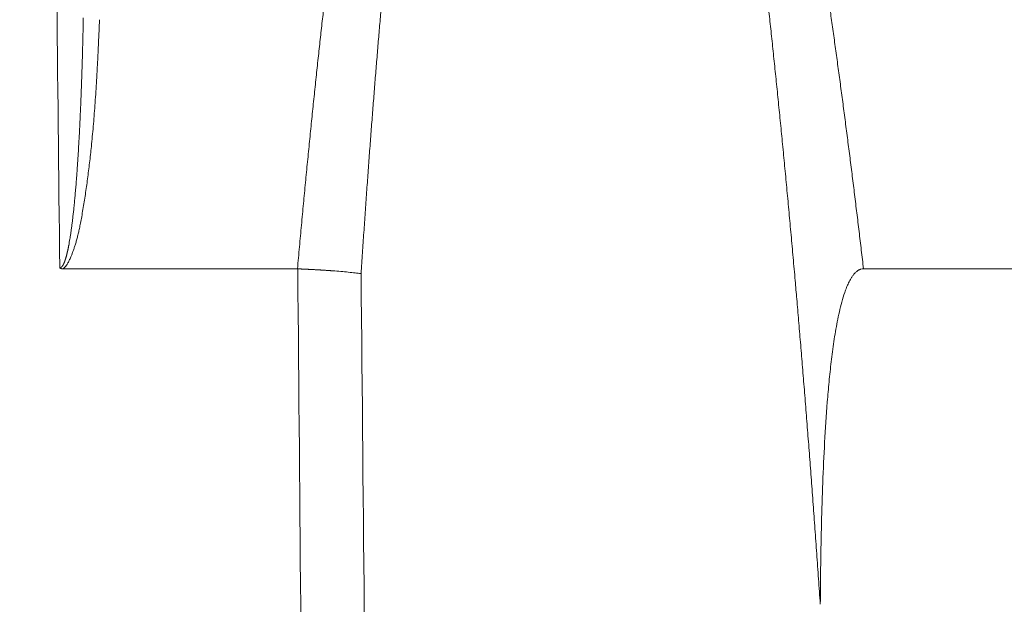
# Model space of a CAD drawing. Header units: millimetres. Extents: x 5437 to 18441, y -4466 to 3128.
# Tile 279 of 497: x 8446 to 8475, y 516 to 533. Entities that reach past the tile are written whole.
import ezdxf

# ---------------------------------------------------------------- set-up
doc = ezdxf.new("R2010")
doc.units = ezdxf.units.MM
doc.layers.add('1', color=7, linetype='Continuous', true_color=0xffffff)
doc.styles.add('TXT08', font='txt.shx', dxfattribs={"width": 0.8, "bigfont": 'gbcbig.shx'})
doc.dimstyles.new('YanXiu', dxfattribs={"dimtxt": 40, "dimasz": 30, "dimexe": 0.66, "dimexo": 0.66, "dimgap": 0.66, "dimtad": 0, "dimdec": 1, "dimdsep": 46, "dimtxsty": 'TXT08', "dimcen": 0, "dimclrd": 256, "dimclre": 165, "dimclrt": 90, "dimazin": 2, "dimtfac": 1, "dimtdec": 1, "dimtofl": 0, "dimtmove": 0, "dimatfit": 3, "dimfxl": 1, "dimlwd": 5, "dimlwe": 13, "dimarcsym": 0})

# ---------------------------------------------------------------- blocks, each defined once
blk = doc.blocks.new('*D35')
at = {"color": 165, "lineweight": 13, "transparency": 16777216}
for p, q in [((8947.864, 668.084), (9114.527, -277.112)), ((8081.233, 515.273), (8247.896, -429.922))]:
    blk.add_line(p, q, dxfattribs=at)
at = {"lineweight": 5, "transparency": 16777216}
for p, q in [((9084.868, -281.671), (8721.139, -345.806)), ((8277.326, -424.063), (8641.055, -359.927))]:
    blk.add_line(p, q, dxfattribs=at)
at = {"lineweight": 20, "transparency": 16777216}
for points in [[(9084, -276.747), (9085.737, -286.595), (9114.413, -276.462)], [(8276.458, -419.139), (8278.194, -428.987), (8247.782, -429.272)]]:
    blk.add_solid(points, dxfattribs=at)
at = {"layer": 'Defpoints', "color": 0, "lineweight": 20, "transparency": 16777216}
for p in [(8947.749, 668.734), (8081.118, 515.923), (9114.413, -276.462)]:
    blk.add_point(p, dxfattribs=at)
at = {"color": 90, "lineweight": 20, "transparency": 16777216, "insert": (8681.097, -352.867), "char_height": 40, "attachment_point": 5, "rotation": 10, "style": 'TXT08'}
blk.add_mtext('880', dxfattribs=at)
blk = doc.blocks.new('*D38')
at = {"color": 165, "lineweight": 13, "transparency": 16777216}
blk.add_line((8986.17, 447.037), (8717.324, 399.632), dxfattribs=at)
at = {"lineweight": 5, "transparency": 16777216}
for start, end in [(171.109661, 178.69322), (181.30678, 188.890339)]:
    blk.add_arc((10243.473, 668.734), 1549.032, start, end, dxfattribs=at)
at = {"lineweight": 20, "transparency": 16777216}
for points in [[(8708.118, 908.947), (8717.983, 907.306), (8717.974, 937.72)], [(8717.983, 430.161), (8708.118, 428.52), (8717.974, 399.747)]]:
    blk.add_solid(points, dxfattribs=at)
at = {"layer": 'Defpoints', "color": 0, "lineweight": 20, "transparency": 16777216}
for p in [(7952.772, 1072.646), (8986.82, 890.315), (8697.061, 758.802), (10020.868, 629.482), (8986.82, 447.152)]:
    blk.add_point(p, dxfattribs=at)
at = {"color": 90, "lineweight": 20, "transparency": 16777216, "insert": (8694.44, 668.734), "char_height": 40, "attachment_point": 5, "rotation": 90, "style": 'TXT08'}
blk.add_mtext('20°', dxfattribs=at)
blk = doc.blocks.new('*D40')
at = {"lineweight": 5, "transparency": 16777216}
for start, end in [(104.30221, 139.92848), (150.07152, 185.69779)]:
    blk.add_arc((9169.331, 707.804), 399.627, start, end, dxfattribs=at)
at = {"lineweight": 20, "transparency": 16777216}
for points in [[(9069.556, 1099.933), (9071.661, 1090.157), (9099.936, 1101.36)], [(8776.632, 668.812), (8766.725, 667.446), (8775.775, 638.41)]]:
    blk.add_solid(points, dxfattribs=at)
at = {"layer": 'Defpoints', "color": 0, "lineweight": 20, "transparency": 16777216}
for p in [(8987, 1741.853), (8912.456, 1013.936), (9169.331, 707.804), (8947.749, 668.734), (8081.118, 515.923)]:
    blk.add_point(p, dxfattribs=at)
at = {"color": 90, "lineweight": 20, "transparency": 16777216, "insert": (8841.976, 937.021), "char_height": 40, "attachment_point": 5, "rotation": 55, "style": 'TXT08'}
blk.add_mtext('90°', dxfattribs=at)
blk = doc.blocks.new('*D43')
at = {"color": 165, "lineweight": 13, "transparency": 16777216}
for p, q in [((10020.868, 628.822), (10020.868, -1427.236)), ((8401.118, -46.541), (8401.118, -1427.236))]:
    blk.add_line(p, q, dxfattribs=at)
at = {"lineweight": 5, "transparency": 16777216}
for p, q in [((8431.118, -1426.576), (9141, -1426.576)), ((9990.868, -1426.576), (9280.987, -1426.576))]:
    blk.add_line(p, q, dxfattribs=at)
at = {"lineweight": 20, "transparency": 16777216}
for points in [[(8431.118, -1421.576), (8431.118, -1431.576), (8401.118, -1426.576)], [(9990.868, -1421.576), (9990.868, -1431.576), (10020.868, -1426.576)]]:
    blk.add_solid(points, dxfattribs=at)
at = {"layer": 'Defpoints', "color": 0, "lineweight": 20, "transparency": 16777216}
for p in [(10020.868, 629.482), (8401.118, -45.881), (10020.868, -1426.576)]:
    blk.add_point(p, dxfattribs=at)
at = {"color": 90, "lineweight": 20, "transparency": 16777216, "insert": (9210.993, -1426.576), "char_height": 40, "attachment_point": 5, "style": 'TXT08'}
blk.add_mtext('1619.7', dxfattribs=at)
blk = doc.blocks.new('*D45')
at = {"color": 165, "lineweight": 13, "transparency": 16777216}
for p, q in [((8078.879, 2459.339), (10490.549, 2459.339)), ((8614.278, -4.077), (10490.549, -4.077))]:
    blk.add_line(p, q, dxfattribs=at)
at = {"lineweight": 5, "transparency": 16777216}
for p, q in [((10489.889, 2429.339), (10489.889, 1308.291)), ((10489.889, 25.923), (10489.889, 1146.971))]:
    blk.add_line(p, q, dxfattribs=at)
at = {"lineweight": 20, "transparency": 16777216}
for points in [[(10484.889, 2429.339), (10494.889, 2429.339), (10489.889, 2459.339)], [(10484.889, 25.923), (10494.889, 25.923), (10489.889, -4.077)]]:
    blk.add_solid(points, dxfattribs=at)
at = {"layer": 'Defpoints', "color": 0, "lineweight": 20, "transparency": 16777216}
for p in [(8078.219, 2459.339), (10489.889, 2459.339), (8613.618, -4.077)]:
    blk.add_point(p, dxfattribs=at)
at = {"color": 90, "lineweight": 20, "transparency": 16777216, "insert": (10489.889, 1227.631), "char_height": 40, "attachment_point": 5, "rotation": 90, "style": 'TXT08'}
blk.add_mtext('2463.4', dxfattribs=at)

msp = doc.modelspace()

# ---------------------------------------------------------------- linework, layer by layer
at = {"color": 7, "lineweight": 20}
msp.add_arc((8078.21928, 516.97839), 1942.36096, 17.50812349, 223.34882114, dxfattribs=at)
at = {"layer": '1', "color": 0, "lineweight": 20}
for p, q in [((8454.26314, 525.92321), (8447.24167, 525.92321)), ((8497.6103, 525.92321), (8471.20441, 525.92321))]:
    msp.add_line(p, q, dxfattribs=at)
for centre, radius, start, end in [((8013.90589, 96.27159), 600, 26.44604786, 75.16248942), ((8129.33534, 255.52849), 350, 15.8164397, 50.6248452)]:
    msp.add_arc(centre, radius, start, end, dxfattribs=at)
for points in [[(8447.15099, 525.9516), (8447.02374, 537.28711), (8446.89663, 548.62261), (8446.76966, 559.95811)], [(8447.70232, 529.37181), (8447.70801, 529.46487), (8447.71358, 529.55792), (8447.71903, 529.65097)], [(8447.54489, 527.49299), (8447.55474, 527.58263), (8447.56447, 527.67226), (8447.57408, 527.76188)], [(8447.41783, 526.61768), (8447.4299, 526.68576), (8447.44191, 526.75383), (8447.45385, 526.82189)], [(8454.27391, 525.92226), (8454.27032, 525.9224), (8454.26673, 525.92246), (8454.26314, 525.92246)], [(8454.46079, 504.41448), (8454.39787, 511.58398), (8454.33559, 518.75347), (8454.27394, 525.92298)], [(8456.16823, 525.78127), (8456.23547, 518.659), (8456.30342, 511.53674), (8456.37213, 504.41448)], [(8469.2083, 525.02089), (8469.19243, 525.20409), (8469.1765, 525.38728), (8469.1605, 525.57047)]]:
    msp.add_open_spline(points, degree=3, dxfattribs=at)
for points, knots in [([(8454.26314, 525.92313), (8454.27314, 526.03362), (8454.29307, 526.25378), (8454.32316, 526.58277), (8454.35325, 526.9093), (8454.38337, 527.23336), (8454.41351, 527.55496), (8454.44367, 527.87409), (8454.47385, 528.19076), (8454.50406, 528.50497), (8454.53428, 528.81671), (8454.56453, 529.12599), (8454.5948, 529.4328), (8454.6251, 529.73715), (8454.65542, 530.03903), (8454.68576, 530.33845), (8454.71612, 530.6354), (8454.74651, 530.92989), (8454.77693, 531.22192), (8454.80737, 531.51148), (8454.83783, 531.79857), (8454.86832, 532.0832), (8454.89883, 532.36537), (8454.92937, 532.64507), (8454.95994, 532.92231), (8454.99053, 533.19708), (8455.02115, 533.46939), (8455.0518, 533.73924), (8455.08247, 534.00662), (8455.11317, 534.27153), (8455.15085, 534.59327), (8455.19576, 534.97164), (8455.24824, 535.40647), (8455.30124, 535.83834), (8455.35477, 536.26725), (8455.40882, 536.6932), (8455.46339, 537.1162), (8455.51848, 537.53623), (8455.57408, 537.95331), (8455.63021, 538.36743), (8455.68686, 538.7786), (8455.74403, 539.1868), (8455.80171, 539.59205), (8455.85992, 539.99434), (8455.91864, 540.39367), (8455.97788, 540.79005), (8456.03763, 541.18347), (8456.09791, 541.57392), (8456.15869, 541.96143), (8456.22001, 542.34597), (8456.28178, 542.72756), (8456.32363, 542.98088), (8456.34448, 543.10708)], [0, 0, 0, 0, 0.01921898, 0.03829643, 0.05723236, 0.07602678, 0.0946797, 0.11319114, 0.1315611, 0.14978961, 0.16787667, 0.1858223, 0.20362652, 0.22128934, 0.23881077, 0.25619083, 0.27342954, 0.2905269, 0.30748295, 0.3242977, 0.34097115, 0.35750334, 0.37389428, 0.39014399, 0.40625248, 0.42221979, 0.43804593, 0.45373091, 0.46927477, 0.48467752, 0.49993919, 0.52540157, 0.55069823, 0.57582928, 0.60079483, 0.62559498, 0.65022984, 0.67469953, 0.69900415, 0.72314383, 0.74711868, 0.77092882, 0.79457439, 0.81805549, 0.84137227, 0.86452486, 0.88751338, 0.91033799, 0.9329988, 0.95549598, 0.97782966, 1, 1, 1, 1]), ([(8468.65971, 543.08248), (8468.67154, 543.02081), (8468.69526, 542.8972), (8468.73061, 542.7113), (8468.7659, 542.5245), (8468.8011, 542.33681), (8468.83622, 542.14822), (8468.87125, 541.95873), (8468.90621, 541.76835), (8468.94109, 541.57706), (8468.97588, 541.38488), (8469.01059, 541.1918), (8469.04523, 540.99783), (8469.07978, 540.80296), (8469.11425, 540.60719), (8469.14863, 540.41052), (8469.18294, 540.21295), (8469.21717, 540.01449), (8469.25131, 539.81513), (8469.28538, 539.61487), (8469.31936, 539.41372), (8469.35327, 539.21166), (8469.38709, 539.00871), (8469.46593, 538.53243), (8469.58925, 537.77205), (8469.75502, 536.71661), (8469.92074, 535.62824), (8470.05491, 534.7203), (8470.15871, 534.00289), (8470.23248, 533.48601), (8470.30568, 532.96602), (8470.37831, 532.4429), (8470.45038, 531.91667), (8470.52188, 531.38732), (8470.59281, 530.85485), (8470.66317, 530.31926), (8470.73296, 529.78056), (8470.80219, 529.23873), (8470.87084, 528.69379), (8470.93891, 528.14573), (8471.00642, 527.59455), (8471.07334, 527.04024), (8471.13975, 526.48283), (8471.18336, 526.11014), (8471.20522, 525.92329)], [0, 0, 0, 0, 0.0108486, 0.02174731, 0.03269616, 0.04369516, 0.05474434, 0.06584371, 0.07699329, 0.0881931, 0.09944317, 0.1107435, 0.12209411, 0.13349503, 0.14494627, 0.15644785, 0.16799979, 0.1796021, 0.1912548, 0.2029579, 0.21471142, 0.22651539, 0.2383698, 0.25027469, 0.3099614, 0.3715263, 0.43497102, 0.50029704, 0.53021696, 0.56031122, 0.59057994, 0.62102325, 0.65164125, 0.68243406, 0.71340178, 0.74454454, 0.77586242, 0.80735555, 0.83902401, 0.87086792, 0.90288738, 0.93508248, 0.96745332, 1, 1, 1, 1]), ([(8456.93502, 535.57627), (8456.9273, 535.49302), (8456.91181, 535.32594), (8456.88877, 535.07441), (8456.86578, 534.82111), (8456.84284, 534.56604), (8456.81996, 534.3092), (8456.79714, 534.05059), (8456.77438, 533.79021), (8456.75168, 533.52806), (8456.72905, 533.26414), (8456.70648, 532.99845), (8456.68398, 532.73098), (8456.66155, 532.46175), (8456.63919, 532.19075), (8456.6169, 531.91797), (8456.59469, 531.64343), (8456.57255, 531.36711), (8456.55048, 531.08902), (8456.5285, 530.80917), (8456.50659, 530.52754), (8456.48476, 530.24414), (8456.46302, 529.95897), (8456.44136, 529.67203), (8456.41979, 529.38332), (8456.3983, 529.09284), (8456.3769, 528.80059), (8456.35559, 528.50657), (8456.33438, 528.21077), (8456.31326, 527.91321), (8456.29223, 527.61387), (8456.2713, 527.31277), (8456.25047, 527.00989), (8456.22973, 526.70525), (8456.2091, 526.39883), (8456.18856, 526.09065), (8456.17502, 525.88459), (8456.16823, 525.78127)], [0, 0, 0, 0, 0.02553139, 0.05124155, 0.07713049, 0.1031982, 0.1294447, 0.15587, 0.18247409, 0.20925699, 0.2362187, 0.26335922, 0.29067856, 0.31817673, 0.34585373, 0.37370956, 0.40174423, 0.42995775, 0.45835011, 0.48692133, 0.5156714, 0.54460033, 0.57370813, 0.6029948, 0.63246033, 0.66210475, 0.69192804, 0.72193021, 0.75211127, 0.78247122, 0.81301006, 0.8437278, 0.87462443, 0.90569997, 0.9369544, 0.96838775, 1, 1, 1, 1]), ([(8469.1605, 525.57047), (8469.15038, 525.68562), (8469.13022, 525.91518), (8469.09974, 526.2584), (8469.06919, 526.59943), (8469.03857, 526.93826), (8469.00788, 527.2749), (8468.97712, 527.60934), (8468.94629, 527.94158), (8468.9154, 528.27163), (8468.88445, 528.59948), (8468.85343, 528.92513), (8468.82236, 529.24858), (8468.79123, 529.56984), (8468.76005, 529.88891), (8468.72882, 530.20577), (8468.69754, 530.52044), (8468.66621, 530.83292), (8468.63483, 531.14319), (8468.60341, 531.45127), (8468.57196, 531.75716), (8468.54046, 532.06084), (8468.50892, 532.36233), (8468.47735, 532.66163), (8468.44575, 532.95872), (8468.41412, 533.25363), (8468.38246, 533.54633), (8468.35077, 533.83684), (8468.31905, 534.12515), (8468.28733, 534.41126), (8468.26605, 534.60126), (8468.25544, 534.6959)], [0, 0, 0, 0, 0.03781823, 0.07539817, 0.11273982, 0.14984319, 0.18670828, 0.2233351, 0.25972365, 0.29587393, 0.33178595, 0.36745972, 0.40289523, 0.4380925, 0.47305153, 0.50777232, 0.54225487, 0.57649921, 0.61050532, 0.64427322, 0.67780292, 0.71109441, 0.74414771, 0.77696283, 0.80953976, 0.84187852, 0.87397911, 0.90584155, 0.93746584, 0.96885199, 1, 1, 1, 1]), ([(8447.71903, 529.65098), (8447.72127, 529.6903), (8447.72587, 529.77103), (8447.73263, 529.89525), (8447.7395, 530.0257), (8447.74644, 530.16238), (8447.75343, 530.30529), (8447.76046, 530.45444), (8447.7675, 530.60981), (8447.77453, 530.77142), (8447.78154, 530.93926), (8447.78849, 531.11332), (8447.79537, 531.29362), (8447.80216, 531.48015), (8447.80882, 531.6729), (8447.81533, 531.87189), (8447.82168, 532.0771), (8447.82782, 532.28854), (8447.83374, 532.50621), (8447.83941, 532.73011), (8447.8448, 532.96023), (8447.84992, 533.19659), (8447.853, 533.35624), (8447.85455, 533.4371)], [0, 0, 0, 0, 0.03118663, 0.06401694, 0.09849091, 0.13460852, 0.17236971, 0.21177442, 0.2528226, 0.29551417, 0.33984903, 0.38582709, 0.43344824, 0.48271237, 0.53361935, 0.58616904, 0.64036131, 0.69619599, 0.75367295, 0.812792, 0.87355298, 0.93595571, 1, 1, 1, 1]), ([(8448.33949, 533.38056), (8448.33668, 533.31288), (8448.33114, 533.17954), (8448.32264, 532.98258), (8448.31417, 532.79171), (8448.3057, 532.60693), (8448.29724, 532.42825), (8448.28878, 532.25565), (8448.28033, 532.08914), (8448.27188, 531.92873), (8448.26344, 531.7744), (8448.25501, 531.62617), (8448.23603, 531.30622), (8448.20413, 530.82514), (8448.15406, 530.1937), (8448.10021, 529.62117), (8448.04296, 529.09964), (8447.98311, 528.62106), (8447.91749, 528.15651), (8447.85742, 527.77785), (8447.808, 527.49075), (8447.77315, 527.301), (8447.741, 527.14055), (8447.70972, 527.00083), (8447.67831, 526.87309), (8447.64538, 526.75138), (8447.612, 526.63928), (8447.57822, 526.53571), (8447.54419, 526.43955), (8447.50838, 526.34628), (8447.47533, 526.26642), (8447.44603, 526.20072), (8447.42139, 526.15), (8447.39728, 526.10479), (8447.37711, 526.07086), (8447.36115, 526.04649), (8447.34957, 526.02988), (8447.33791, 526.01423), (8447.32617, 525.99954), (8447.31436, 525.98581), (8447.30247, 525.97304), (8447.29051, 525.96123), (8447.27847, 525.95037), (8447.26634, 525.9405), (8447.25417, 525.93152), (8447.24579, 525.92624), (8447.24167, 525.92364)], [0, 0, 0, 0, 0.02672948, 0.05265837, 0.07778669, 0.10211451, 0.12564187, 0.14836883, 0.17029545, 0.19142181, 0.21174798, 0.23127405, 0.25000011, 0.33819428, 0.42147373, 0.49985416, 0.56498959, 0.62837252, 0.69001801, 0.74994245, 0.77949132, 0.80483095, 0.82596614, 0.84396137, 0.86122644, 0.87776979, 0.893601, 0.90726214, 0.92063464, 0.93372716, 0.94654898, 0.95461677, 0.96199754, 0.96870039, 0.97473746, 0.977484, 0.98013112, 0.98268128, 0.98513722, 0.98750199, 0.98977904, 0.99197221, 0.9940858, 0.99612463, 0.99809405, 1, 1, 1, 1]), ([(8447.57409, 527.76196), (8447.5769, 527.78961), (8447.58262, 527.8457), (8447.59096, 527.93102), (8447.5993, 528.0187), (8447.60759, 528.10873), (8447.61583, 528.20111), (8447.62403, 528.29584), (8447.63218, 528.39293), (8447.64027, 528.49237), (8447.6483, 528.59416), (8447.65626, 528.69831), (8447.66416, 528.8048), (8447.67198, 528.91366), (8447.67972, 529.02486), (8447.68737, 529.13842), (8447.69495, 529.25432), (8447.69985, 529.33239), (8447.70232, 529.37181)], [0, 0, 0, 0, 0.05162769, 0.10470407, 0.15922941, 0.21520397, 0.27262795, 0.33150157, 0.391825, 0.45359841, 0.51682195, 0.58149574, 0.64761992, 0.71519459, 0.78421985, 0.85469579, 0.92662248, 1, 1, 1, 1]), ([(8447.45386, 526.8219), (8447.45645, 526.83795), (8447.46172, 526.87051), (8447.46941, 526.92008), (8447.47711, 526.97106), (8447.48477, 527.02346), (8447.49241, 527.07726), (8447.50002, 527.13248), (8447.5076, 527.18911), (8447.51515, 527.24715), (8447.52266, 527.30661), (8447.53014, 527.36748), (8447.53759, 527.42976), (8447.54244, 527.47176), (8447.54489, 527.49299)], [0, 0, 0, 0, 0.07200167, 0.14606, 0.22217629, 0.30035173, 0.38058742, 0.46288436, 0.54724348, 0.63366566, 0.72215168, 0.8127023, 0.90531819, 1, 1, 1, 1]), ([(8447.15099, 525.9516), (8447.15219, 525.95161), (8447.15459, 525.95164), (8447.1582, 525.95198), (8447.16182, 525.95254), (8447.16543, 525.95335), (8447.16904, 525.9544), (8447.17266, 525.95568), (8447.17627, 525.9572), (8447.17988, 525.95896), (8447.1835, 525.96096), (8447.18711, 525.96319), (8447.19073, 525.96567), (8447.19434, 525.96838), (8447.19796, 525.97132), (8447.20157, 525.97451), (8447.20518, 525.97793), (8447.2088, 525.98159), (8447.21241, 525.98548), (8447.21603, 525.98962), (8447.21964, 525.99399), (8447.22325, 525.9986), (8447.22686, 526.00344), (8447.23047, 526.00852), (8447.23408, 526.01385), (8447.23769, 526.0194), (8447.2413, 526.0252), (8447.24491, 526.03123), (8447.24852, 526.0375), (8447.25212, 526.04401), (8447.25572, 526.05075), (8447.25933, 526.05774), (8447.26293, 526.06496), (8447.26652, 526.07241), (8447.27012, 526.08011), (8447.27372, 526.08804), (8447.27731, 526.09621), (8447.2809, 526.10462), (8447.28449, 526.11326), (8447.28807, 526.12214), (8447.29165, 526.13126), (8447.29523, 526.14062), (8447.29881, 526.15022), (8447.30239, 526.16005), (8447.30596, 526.17012), (8447.30952, 526.18042), (8447.31309, 526.19097), (8447.31665, 526.20175), (8447.32021, 526.21277), (8447.32376, 526.22403), (8447.32731, 526.23552), (8447.33086, 526.24726), (8447.3344, 526.25923), (8447.33794, 526.27143), (8447.34147, 526.28388), (8447.345, 526.29656), (8447.34852, 526.30948), (8447.35204, 526.32264), (8447.35556, 526.33603), (8447.35907, 526.34966), (8447.36257, 526.36353), (8447.36607, 526.37764), (8447.36956, 526.39199), (8447.37305, 526.40657), (8447.37654, 526.42139), (8447.38001, 526.43645), (8447.38348, 526.45174), (8447.38695, 526.46727), (8447.39041, 526.48304), (8447.39386, 526.49905), (8447.39731, 526.51529), (8447.40075, 526.53178), (8447.40418, 526.5485), (8447.40761, 526.56545), (8447.41103, 526.58265), (8447.41445, 526.60008), (8447.4167, 526.61179), (8447.41783, 526.61768)], [0, 0, 0, 0, 0.00485488, 0.00972876, 0.0146424, 0.01961607, 0.02466931, 0.02982075, 0.035088, 0.04048751, 0.04603457, 0.05174328, 0.05762657, 0.06369626, 0.06996312, 0.07643694, 0.08312658, 0.09004008, 0.09718474, 0.10456715, 0.11219331, 0.12006862, 0.12819804, 0.13658603, 0.14523667, 0.15415369, 0.16334047, 0.17280013, 0.1825355, 0.19254919, 0.2028436, 0.21342093, 0.22428322, 0.23543235, 0.24687004, 0.25859791, 0.27061744, 0.28293003, 0.29553695, 0.30843942, 0.32163854, 0.33513537, 0.34893088, 0.36302599, 0.37742155, 0.39211837, 0.4071172, 0.42241877, 0.43802373, 0.45393273, 0.47014635, 0.48666516, 0.50348969, 0.52062046, 0.53805792, 0.55580255, 0.57385476, 0.59221496, 0.61088354, 0.62986088, 0.64914732, 0.66874319, 0.68864882, 0.7088645, 0.72939053, 0.75022719, 0.77137474, 0.79283344, 0.81460351, 0.83668521, 0.85907875, 0.88178434, 0.90480219, 0.9281325, 0.95177545, 0.97573123, 1, 1, 1, 1]), ([(8447.24096, 525.92321), (8447.23865, 525.92324), (8447.23407, 525.92331), (8447.22726, 525.92373), (8447.22059, 525.92438), (8447.21405, 525.92528), (8447.20764, 525.92643), (8447.20137, 525.92782), (8447.19523, 525.92947), (8447.18923, 525.93136), (8447.18336, 525.9335), (8447.17762, 525.93589), (8447.17202, 525.93853), (8447.16655, 525.94142), (8447.16122, 525.94455), (8447.15601, 525.94792), (8447.15266, 525.95037), (8447.15099, 525.9516)], [0, 0, 0, 0, 0.07223406, 0.14318463, 0.21295092, 0.28163726, 0.34935299, 0.41621219, 0.48233341, 0.54783916, 0.61285548, 0.67751122, 0.74193744, 0.80626658, 0.87063167, 0.93516555, 1, 1, 1, 1]), ([(8455.32129, 525.8639), (8455.31336, 525.86449), (8455.29755, 525.86567), (8455.27372, 525.86741), (8455.2499, 525.86914), (8455.22606, 525.87084), (8455.20221, 525.87251), (8455.17837, 525.87417), (8455.15453, 525.8758), (8455.13071, 525.87741), (8455.1069, 525.879), (8455.08311, 525.88057), (8455.05935, 525.88211), (8455.03562, 525.88364), (8455.01192, 525.88514), (8454.98826, 525.88662), (8454.96465, 525.88807), (8454.94108, 525.88951), (8454.91757, 525.89093), (8454.89411, 525.89232), (8454.87071, 525.89369), (8454.84738, 525.89504), (8454.82411, 525.89637), (8454.80092, 525.89768), (8454.7778, 525.89897), (8454.75477, 525.90023), (8454.73181, 525.90148), (8454.70894, 525.90271), (8454.68616, 525.90391), (8454.66347, 525.90509), (8454.64088, 525.90626), (8454.61839, 525.9074), (8454.596, 525.90852), (8454.57371, 525.90963), (8454.55153, 525.91071), (8454.52945, 525.91177), (8454.5075, 525.91281), (8454.48565, 525.91383), (8454.46392, 525.91484), (8454.44232, 525.91582), (8454.42083, 525.91678), (8454.39946, 525.91773), (8454.37823, 525.91865), (8454.35712, 525.91955), (8454.33614, 525.92044), (8454.31528, 525.9213), (8454.29457, 525.92215), (8454.2808, 525.9227), (8454.27394, 525.92298)], [0, 0, 0, 0, 0.02430252, 0.04850508, 0.07260637, 0.09660514, 0.12050014, 0.1442902, 0.16797413, 0.19155081, 0.21501914, 0.23837804, 0.2616265, 0.2847635, 0.30778807, 0.33069928, 0.35349623, 0.37617804, 0.39874388, 0.42119292, 0.4435244, 0.46573757, 0.48783171, 0.50980614, 0.53166019, 0.55339326, 0.57500473, 0.59649405, 0.61786068, 0.63910411, 0.66022386, 0.68121947, 0.70209052, 0.72283662, 0.7434574, 0.7639525, 0.78432161, 0.80456444, 0.82468072, 0.8446702, 0.86453267, 0.88426793, 0.9038758, 0.92335615, 0.94270884, 0.96193376, 0.98103083, 1, 1, 1, 1]), ([(8456.16823, 525.78127), (8456.11258, 525.78849), (8456.05271, 525.79564), (8455.92508, 525.80978), (8455.85733, 525.81676), (8455.71481, 525.83055), (8455.64005, 525.83736), (8455.48468, 525.85077), (8455.40409, 525.85739), (8455.32129, 525.8639)], [0, 0, 0, 0, 0.25, 0.25, 0.5, 0.5, 0.75, 0.75, 1, 1, 1, 1]), ([(8471.2044, 525.92394), (8471.17735, 525.92386), (8471.15107, 525.91988), (8471.11912, 525.91044), (8471.11278, 525.90833), (8471.10017, 525.90367), (8471.09389, 525.90111), (8471.07539, 525.89288), (8471.05157, 525.88047), (8471.02921, 525.86557), (8471.00749, 525.84961), (8470.99691, 525.84105), (8470.9664, 525.81434), (8470.94762, 525.79511), (8470.91224, 525.75467), (8470.89565, 525.73345), (8470.86415, 525.68948), (8470.84923, 525.66671), (8470.80683, 525.59725), (8470.7815, 525.54922), (8470.75806, 525.50008)], [0, 0, 0, 0, 0.125, 0.125, 0.15625, 0.15625, 0.1875, 0.1875, 0.25, 0.3125, 0.3125, 0.375, 0.375, 0.5, 0.5, 0.625, 0.625, 0.75, 0.75, 1, 1, 1, 1]), ([(8470.75806, 525.50008), (8470.73608, 525.45401), (8470.716, 525.40742), (8470.67846, 525.31351), (8470.66101, 525.26618), (8470.61162, 525.1234), (8470.58258, 525.02713), (8470.5294, 524.83325), (8470.50531, 524.73562), (8470.46064, 524.53938), (8470.44007, 524.44078), (8470.40161, 524.24283), (8470.38373, 524.14348), (8470.35007, 523.9442), (8470.33431, 523.84427), (8470.28971, 523.54439), (8470.26348, 523.34414), (8470.21596, 522.94318), (8470.19468, 522.74247), (8470.15585, 522.3407), (8470.13832, 522.13963), (8470.09013, 521.53603), (8470.06385, 521.13308), (8470.01923, 520.32643), (8470.00093, 519.92266), (8469.97028, 519.115), (8469.95795, 518.71108), (8469.93795, 517.90313), (8469.93029, 517.4991), (8469.9188, 516.69092), (8469.91497, 516.28678), (8469.91276, 515.8826)], [0, 0, 0, 0, 0.015625, 0.015625, 0.03125, 0.03125, 0.0625, 0.0625, 0.09375, 0.09375, 0.125, 0.125, 0.15625, 0.15625, 0.1875, 0.1875, 0.25, 0.25, 0.3125, 0.3125, 0.375, 0.375, 0.5, 0.5, 0.625, 0.625, 0.75, 0.75, 0.875, 0.875, 1, 1, 1, 1]), ([(8469.91289, 515.88261), (8469.90412, 516.01012), (8469.88664, 516.26431), (8469.86019, 516.64434), (8469.83367, 517.02189), (8469.80708, 517.39696), (8469.78041, 517.76954), (8469.75367, 518.13964), (8469.72686, 518.50725), (8469.69998, 518.87238), (8469.67305, 519.23503), (8469.64605, 519.5952), (8469.619, 519.95288), (8469.5919, 520.30808), (8469.56474, 520.66079), (8469.53754, 521.01102), (8469.51029, 521.35877), (8469.483, 521.70403), (8469.45568, 522.04681), (8469.42831, 522.38711), (8469.40091, 522.72492), (8469.37348, 523.06025), (8469.34602, 523.3931), (8469.31854, 523.72346), (8469.29104, 524.05134), (8469.26351, 524.37673), (8469.23598, 524.69964), (8469.2175, 524.91408), (8469.2083, 525.02089)], [0, 0, 0, 0, 0.04183825, 0.08340637, 0.12470437, 0.16573223, 0.20648996, 0.24697756, 0.28719503, 0.32714236, 0.36681955, 0.4062266, 0.44536352, 0.48423029, 0.52282693, 0.56115342, 0.59920976, 0.63699597, 0.67451202, 0.71175794, 0.74873371, 0.78543933, 0.82187481, 0.85804014, 0.89393532, 0.92956036, 0.96491525, 1, 1, 1, 1])]:
    msp.add_open_spline(points, degree=3, knots=knots, dxfattribs=at)

# ---------------------------------------------------------------- dimensions: what is measured, and where the dimension line sits
at = {"color": 7, "lineweight": 20}
dim = msp.add_linear_dim(base=(10489.88872, 2459.33935), p1=(8613.61836, -4.07679), p2=(8078.21928, 2459.33935), angle=90, dimstyle='YanXiu', dxfattribs=at)
dim.commit()
dim.dimension.update_dxf_attribs({"geometry": '*D45', "text_midpoint": (10489.88872, 1227.63128)})
for base, line1, line2, picture, middle in [((8912.4558, 1013.93631), ((8947.74919, 668.7336), (8081.11836, 515.92321)), ((8987.00035, 1741.85258), (9169.33093, 707.80444)), '*D40', (8841.97585, 937.02094)), ((8697.0612, 758.80181), ((10020.86817, 629.48245), (8986.82003, 447.15186)), ((7952.77189, 1072.64593), (8986.82003, 890.31535)), '*D38', (8694.44048, 668.7336))]:
    dim = msp.add_angular_dim_2l(base=base, line1=line1, line2=line2, dimstyle='YanXiu', dxfattribs=at)
    dim.commit()
    dim.dimension.update_dxf_attribs({"geometry": picture, "text_midpoint": middle})
dim = msp.add_aligned_dim(p1=(8081.11836, 515.92321), p2=(8947.74919, 668.7336), distance=-959.77636, dimstyle='YanXiu', dxfattribs=at)
dim.commit()
dim.dimension.update_dxf_attribs({"geometry": '*D35', "text_midpoint": (8681.09719, -352.86679)})
dim = msp.add_linear_dim(base=(10020.86817, -1426.57588), p1=(8401.11836, -45.88071), p2=(10020.86817, 629.48245), dimstyle='YanXiu', dxfattribs=at)
dim.commit()
dim.dimension.update_dxf_attribs({"geometry": '*D43', "text_midpoint": (9210.99327, -1426.57588)})

doc.saveas('drawing.dxf')
